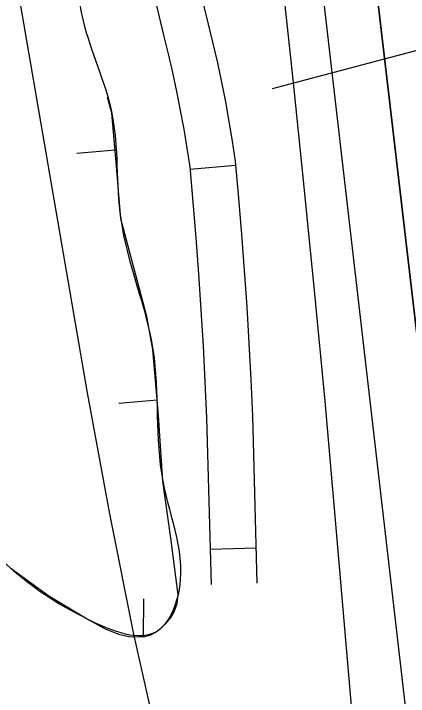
# Model space of a CAD drawing. Extents: x 3419139 to 3457078, y 540382 to 565875.
# Drawn here: x 3437899.6 to 3438157.7, y 547137.3 to 547584.2 of the extents above; entities that cross this region are included whole.
import ezdxf

# ---------------------------------------------------------------- set-up
doc = ezdxf.new("R2010")
doc.units = 0
for name, color, linetype in [('V-BORW-LINE', 7, 'Continuous'), ('V-RIVR-EDGE', 7, 'Continuous'), ('V-ROAD-CNTR', 7, 'Continuous'), ('V-TOPO-DPTH', 7, 'Continuous'), ('V-TOPO-MINR', 7, 'Continuous'), ('V-UTIL-LINE', 7, 'Continuous')]:
    doc.layers.add(name, color=color, linetype=linetype)

msp = doc.modelspace()

# ---------------------------------------------------------------- linework, layer by layer
at = {"layer": 'V-BORW-LINE'}
for p, q in [((3437965.87, 547494.93), (3437940.97, 547492.72)), ((3437993.38, 547331.19), (3437968.47, 547329.11)), ((3437984.41, 547176.25), (3437984.74, 547201.25))]:
    msp.add_line(p, q, dxfattribs=at)
msp.add_lwpolyline([(3437897.9, 547221.03), (3437922.55, 547203.04), (3437948.8, 547187.34), (3437959.5, 547181.61), (3437968.22, 547178.06), (3437974.87, 547176.38), (3437984.63, 547176.25), (3437989.25, 547177.58), (3437993.6, 547180.05), (3437999.15, 547184.95), (3438002.58, 547189.21), (3438004.61, 547192.65), (3438006.59, 547198.1), (3438007.06, 547203.75), (3438002.26, 547240.9), (3437997.09, 547278.15), (3437994.21, 547321.26), (3437990.63, 547364.27), (3437986.57, 547385.89), (3437969.59, 547449.85), (3437966.8, 547484.5), (3437963.73, 547519.12), (3437960.92, 547529.65)], dxfattribs=at)
msp.add_spline([(3437936.21, 547684.84), (3437926.21, 547731.42), (3437913.72, 547793.04), (3437908.76, 547855.91), (3437885.89, 547939.05), (3437863.56, 547962.27), (3437820.03, 547953.79), (3437777.59, 547941.33), (3437739.77, 547892.28), (3437757.83, 547796.3), (3437791.08, 547680.71), (3437795.39, 547550.59), (3437811.85, 547419.54), (3437831.93, 547317.5), (3437882.76, 547235.73), (3437948.8, 547187.34), (3437993.6, 547180.05), (3438007.06, 547203.75), (3437997.09, 547278.15), (3437990.63, 547364.27), (3437969.59, 547449.85), (3437963.73, 547519.12), (3437944.98, 547579.6), (3437939.12, 547623.72), (3437936.21, 547684.84)], degree=3, dxfattribs=at)
at = {"layer": 'V-RIVR-EDGE'}
msp.add_spline([(3438029.6, 548401.43), (3438045.73, 548402.06), (3438053.4, 548398.75), (3438061.79, 548390.32), (3438061.77, 548385.2), (3438061.75, 548375.7), (3438057.34, 548366.21), (3438052.93, 548358.17), (3438050.73, 548351.97), (3438051.06, 548340.63), (3438052.5, 548331.86), (3438054.32, 548327.47), (3438053.57, 548319.42), (3438050.98, 548307.73), (3438050.59, 548295.31), (3438050.56, 548286.17), (3438052.7, 548262.77), (3438054.46, 548237.91), (3438056.96, 548212.31), (3438063.86, 548193.29), (3438064.89, 548167.69), (3438067.34, 548123.09), (3438069.47, 548097.13), (3438073.45, 548080.67), (3438079.99, 548063.84), (3438085.82, 548055.05), (3438092.37, 548044.07), (3438096.37, 548034.56), (3438099.99, 548022.48), (3438101.78, 548005.66), (3438104.97, 547964.72), (3438108.52, 547922.3), (3438110.26, 547886.47), (3438114.23, 547867.46), (3438119.66, 547845.88), (3438125.12, 547835.26), (3438137.83, 547801.23), (3438150.88, 547759.89), (3438154.82, 547724.79), (3438158.04, 547698.46), (3438169.17, 547616.55), (3438172.41, 547594.25), (3438175.3, 547583.27), (3438178.2, 547571.93), (3438178.18, 547561.33), (3438178.15, 547552.56), (3438179.97, 547548.9), (3438186.55, 547549.25), (3438192.03, 547546.31), (3438193.11, 547541.19), (3438193.1, 547535.71), (3438190.9, 547531.33), (3438186.13, 547526.95), (3438185.75, 547521.84), (3438187.21, 547518.18), (3438190.12, 547513.05), (3438190.1, 547507.2), (3438190.09, 547500.62), (3438190.08, 547497.7), (3438185.31, 547491.5), (3438184.57, 547485.65), (3438186.01, 547476.51), (3438194.33, 547443.95), (3438199.03, 547422.74), (3438199, 547408.12), (3438201.16, 547394.22), (3438204.04, 547375.57), (3438203.99, 547358.76), (3438204.3, 547334.26), (3438206.07, 547310.13), (3438210.73, 547274.66), (3438218.3, 547230.05), (3438220.47, 547219.81), (3438225.94, 547215.77), (3438232.52, 547215.76), (3438232.87, 547211.37), (3438229.94, 547206.62), (3438229.92, 547198.95), (3438232.46, 547191.63), (3438235.37, 547186.14), (3438235.36, 547182.48), (3438234.97, 547173.35), (3438233.5, 547167.5), (3438230.2, 547164.22), (3438223.61, 547162.04), (3438223.97, 547157.29), (3438226.15, 547152.17), (3438229.07, 547150.33), (3438234.92, 547151.41), (3438243.69, 547152.85), (3438248.44, 547149.19), (3438249.88, 547140.04), (3438251.3, 547125.78), (3438250.55, 547117.01), (3438245.78, 547109.71), (3438239.19, 547106.81), (3438225.66, 547102.09), (3438222.36, 547099.17), (3438219.42, 547093.7), (3438217.2, 547082.73), (3438216.8, 547067.75), (3438218.96, 547055.68), (3438228.8, 547041.03), (3438234.26, 547034.81), (3438234.24, 547026.76), (3438234.23, 547019.82), (3438234.58, 547013.97), (3438237.12, 547005.55), (3438239.28, 546994.58), (3438242.56, 546990.92), (3438247.68, 546989.44), (3438253.51, 546981.75), (3438257.5, 546969.31), (3438259.67, 546959.44), (3438258.9, 546944.09), (3438254.86, 546937.52), (3438253.38, 546932.04), (3438253.37, 546924.73), (3438259.2, 546918.86), (3438262.47, 546912.28), (3438266.09, 546895.82), (3438272.63, 546878.99), (3438274.42, 546864.73), (3438272.92, 546851.2), (3438272.17, 546840.24), (3438274.72, 546839.87), (3438276.2, 546844.25), (3438280.23, 546850.45), (3438283.52, 546849.72), (3438283.88, 546845.33), (3438283.85, 546832.9), (3438282.36, 546823.4), (3438276.86, 546817.56), (3438271, 546811.36), (3438270.99, 546807.71), (3438272.79, 546798.57), (3438280.81, 546788.31), (3438282.27, 546788.67), (3438287.77, 546791.95), (3438291.78, 546790.11), (3438292.5, 546784.26), (3438292.13, 546781.34), (3438288.46, 546778.79), (3438285.53, 546773.68), (3438283.32, 546766.74), (3438282.92, 546755.41), (3438281.8, 546746.64), (3438286.87, 546723.96), (3438290.44, 546690.68), (3438295.81, 546645.34), (3438301.55, 546600), (3438307.65, 546556.49), (3438313.8, 546530.88), (3438318.89, 546519.54), (3438322.18, 546516.97), (3438327.66, 546516.96), (3438334.96, 546511.09), (3438335.65, 546496.47), (3438336, 546487.33), (3438324.64, 546477.49), (3438318.05, 546473.12), (3438311.08, 546463.26), (3438310.32, 546450.47), (3438315.29, 546393.07), (3438320.63, 546335.3), (3438324.19, 546295.08), (3438331.7, 546227.8), (3438340.67, 546159.42), (3438344.25, 546128.34), (3438362.26, 546020.82), (3438369.81, 545972.19), (3438381.01, 545918.42), (3438383.89, 545900.5), (3438384.97, 545890.63), (3438384.95, 545884.42), (3438385.28, 545868.33), (3438388.9, 545854.8), (3438393.3, 545838.05)], degree=3, dxfattribs=at)
at = {"layer": 'V-ROAD-CNTR'}
for p, q in [((3438044.72, 547484.87), (3438014.84, 547482.18)), ((3438058.06, 547234.36), (3438028.07, 547233.55))]:
    msp.add_line(p, q, dxfattribs=at)
for points in [[(3438019.01, 547609.75), (3438026.8, 547577.31), (3438029.87, 547564.79), (3438032.77, 547552.08), (3438035.49, 547539.32), (3438038.02, 547526.52), (3438040.35, 547513.68), (3438042.49, 547500.81), (3438044.48, 547487.58), (3438046.65, 547463.48), (3438048.6, 547439.74), (3438050.38, 547416), (3438051.99, 547392.24), (3438053.41, 547368.47), (3438054.66, 547344.68), (3438055.73, 547320.81), (3438058.68, 547211.35)], [(3437989.85, 547602.67), (3437997.65, 547570.24), (3438000.67, 547557.88), (3438003.48, 547545.61), (3438006.1, 547533.29), (3438008.54, 547520.93), (3438010.79, 547508.54), (3438012.86, 547496.12), (3438014.68, 547484), (3438016.76, 547460.9), (3438018.7, 547437.39), (3438020.46, 547413.87), (3438022.05, 547390.33), (3438023.46, 547366.78), (3438024.69, 547343.22), (3438025.75, 547319.73), (3438028.69, 547210.54)]]:
    msp.add_lwpolyline(points, dxfattribs=at)
at = {"layer": 'V-TOPO-DPTH'}
msp.add_lwpolyline([(3438392.08, 545838.05), (3438379.05, 545904.41), (3438372.35, 545938.83), (3438365.72, 545973.26), (3438359.21, 546007.71), (3438352.77, 546042.18), (3438345.07, 546083.73), (3438335.14, 546139.04), (3438325.6, 546194.41), (3438316.67, 546249.88), (3438308.15, 546305.42), (3438231.16, 546825.55), (3438226.28, 546859.51), (3438221.57, 546893.5), (3438217.14, 546927.52), (3438212.88, 546961.56), (3438182.8, 547210.53), (3438173.19, 547290.63), (3438163.65, 547370.74), (3438154.24, 547450.87), (3438144.91, 547531), (3438135.63, 547611.22)], dxfattribs=at)
at = {"layer": 'V-TOPO-MINR'}
for points in [[(3438069.17, 547661.03), (3438082.08, 547541.04), (3438089.4, 547470.89), (3438096.41, 547400.71), (3438102.96, 547330.49), (3438109.21, 547260.23), (3438137.42, 546930.73)], [(3438096.72, 547640.47), (3438166.56, 547036.4), (3438169.46, 547011.53), (3438172.38, 546986.66), (3438175.34, 546961.8), (3438178.32, 546936.94), (3438183.62, 546893.11), (3438183.98, 546890.17), (3438184.36, 546887.22), (3438184.76, 546884.28), (3438185.16, 546881.34), (3438287.26, 546165.36), (3438289.67, 546147.97), (3438292, 546130.56), (3438296.32, 546095.71), (3438298.64, 546078.31), (3438301.32, 546060.98), (3438304.53, 546043.73), (3438308.09, 546026.55), (3438328.72, 545934.23), (3438329.2, 545932.49), (3438330.53, 545929.15), (3438353.42, 545837.88)], [(3438135.63, 547611.22), (3438144.91, 547531), (3438154.24, 547450.87), (3438163.65, 547370.74), (3438173.19, 547290.63), (3438182.8, 547210.53), (3438212.88, 546961.56), (3438217.14, 546927.52), (3438221.57, 546893.5), (3438226.28, 546859.51), (3438231.16, 546825.55), (3438308.15, 546305.42), (3438316.67, 546249.88), (3438325.6, 546194.41), (3438335.14, 546139.04), (3438345.07, 546083.73), (3438352.77, 546042.18), (3438359.21, 546007.71), (3438365.72, 545973.26), (3438372.35, 545938.83), (3438379.05, 545904.41), (3438392.08, 545838.05)], [(3437995.9, 547099.53), (3437978.21, 547178), (3437962.39, 547256.88), (3437947.81, 547336.02), (3437902.88, 547597.29)]]:
    msp.add_lwpolyline(points, dxfattribs=at)
at = {"layer": 'V-UTIL-LINE'}
msp.add_line((3438068.88, 547535.32), (3440753.1, 548244.36), dxfattribs=at)

doc.saveas('drawing.dxf')
